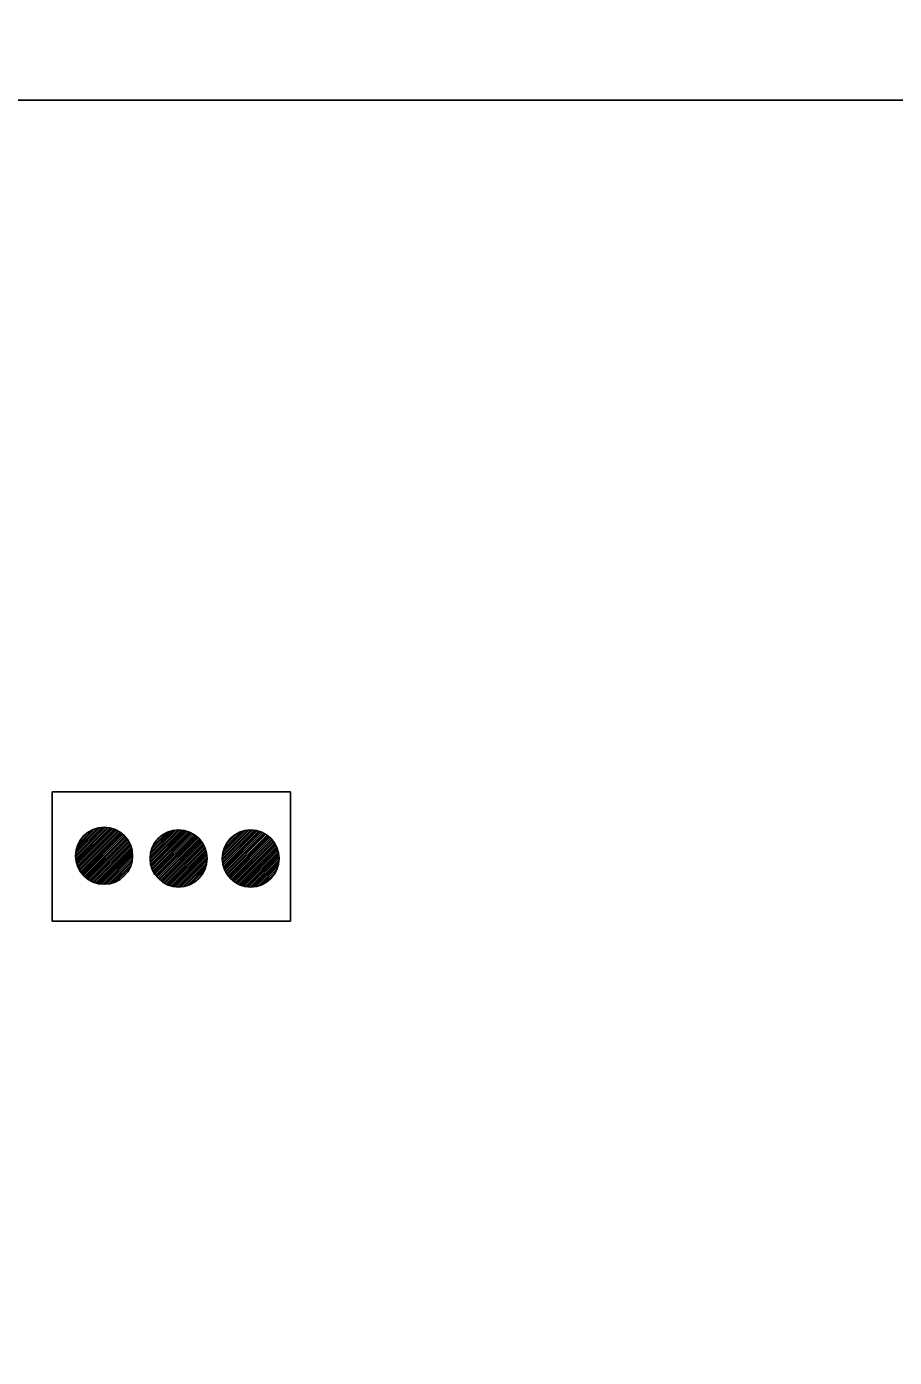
# Model space of a CAD drawing. Extents: x 1398460 to 1408037, y 380768 to 383968.
# Drawn here: x 1401948.1 to 1402035.4, y 381174.6 to 381308.5 of the extents above; entities that cross this region are included whole.
import ezdxf

# ---------------------------------------------------------------- set-up
doc = ezdxf.new("R2010")
doc.units = 0
for name, color, linetype in [('Default', 7, 'Continuous'), ('R_Border', 7, 'Continuous'), ('R_MOT', 7, 'Continuous'), ('R_No Plot', 7, 'Continuous')]:
    doc.layers.add(name, color=color, linetype=linetype)

msp = doc.modelspace()

# ---------------------------------------------------------------- linework, layer by layer
at = {"layer": 'Default'}
for p, q in [((1401956.03, 381227.94), (1401953.03, 381224.93)), ((1401955.86, 381227.94), (1401953.03, 381225.11)), ((1401955.67, 381227.93), (1401953.03, 381225.29)), ((1401956.2, 381227.92), (1401953.04, 381224.77)), ((1401955.47, 381227.91), (1401953.06, 381225.49)), ((1401956.35, 381227.9), (1401953.06, 381224.61)), ((1401956.5, 381227.88), (1401953.09, 381224.46)), ((1401955.26, 381227.87), (1401953.1, 381225.71)), ((1401956.64, 381227.84), (1401953.12, 381224.32)), ((1401956.78, 381227.8), (1401953.16, 381224.18)), ((1401955.01, 381227.8), (1401953.17, 381225.95)), ((1401956.91, 381227.76), (1401953.21, 381224.05)), ((1401957.04, 381227.71), (1401953.26, 381223.93)), ((1401954.72, 381227.69), (1401953.28, 381226.24)), ((1401957.16, 381227.65), (1401953.32, 381223.81)), ((1401957.28, 381227.59), (1401953.38, 381223.69)), ((1401957.39, 381227.52), (1401953.44, 381223.58)), ((1401954.33, 381227.48), (1401953.49, 381226.63)), ((1401957.5, 381227.46), (1401953.51, 381223.47)), ((1401957.6, 381227.38), (1401953.58, 381223.36)), ((1401957.7, 381227.31), (1401953.66, 381223.26)), ((1401957.8, 381227.23), (1401953.74, 381223.17)), ((1401957.89, 381227.14), (1401953.82, 381223.08)), ((1401957.98, 381227.05), (1401953.91, 381222.99)), ((1401958.06, 381226.96), (1401954, 381222.9)), ((1401958.14, 381226.86), (1401954.1, 381222.82)), ((1401958.22, 381226.76), (1401954.2, 381222.75)), ((1401963.34, 381227.68), (1401960.51, 381224.84)), ((1401963.52, 381227.67), (1401960.51, 381224.67)), ((1401963.16, 381227.67), (1401960.52, 381225.03)), ((1401963.68, 381227.66), (1401960.53, 381224.5)), ((1401962.96, 381227.64), (1401960.54, 381225.23)), ((1401963.84, 381227.64), (1401960.55, 381224.35)), ((1401963.99, 381227.61), (1401960.57, 381224.2)), ((1401962.74, 381227.6), (1401960.58, 381225.45)), ((1401964.13, 381227.58), (1401960.61, 381224.06)), ((1401964.27, 381227.54), (1401960.65, 381223.92)), ((1401962.5, 381227.54), (1401960.65, 381225.69)), ((1401964.4, 381227.49), (1401960.69, 381223.79)), ((1401964.52, 381227.44), (1401960.75, 381223.66)), ((1401962.21, 381227.42), (1401960.76, 381225.98)), ((1401964.64, 381227.39), (1401960.8, 381223.54)), ((1401964.76, 381227.33), (1401960.86, 381223.43)), ((1401964.87, 381227.26), (1401960.93, 381223.31)), ((1401961.82, 381227.21), (1401960.97, 381226.37)), ((1401964.98, 381227.19), (1401960.99, 381223.21)), ((1401965.09, 381227.12), (1401961.07, 381223.1)), ((1401965.19, 381227.04), (1401961.14, 381223)), ((1401965.28, 381226.96), (1401961.22, 381222.91)), ((1401965.37, 381226.88), (1401961.31, 381222.81)), ((1401965.46, 381226.79), (1401961.4, 381222.73)), ((1401970.69, 381227.68), (1401967.78, 381224.77)), ((1401970.51, 381227.67), (1401967.78, 381224.95)), ((1401970.86, 381227.67), (1401967.79, 381224.6)), ((1401970.32, 381227.66), (1401967.8, 381225.14)), ((1401971.02, 381227.65), (1401967.8, 381224.43)), ((1401971.17, 381227.63), (1401967.83, 381224.28)), ((1401970.11, 381227.62), (1401967.83, 381225.35)), ((1401971.32, 381227.6), (1401967.86, 381224.14)), ((1401969.88, 381227.57), (1401967.89, 381225.58)), ((1401971.46, 381227.56), (1401967.9, 381224)), ((1401971.59, 381227.52), (1401967.94, 381223.86)), ((1401969.61, 381227.48), (1401967.98, 381225.84)), ((1401971.72, 381227.47), (1401967.99, 381223.73)), ((1401971.85, 381227.42), (1401968.04, 381223.61)), ((1401971.97, 381227.36), (1401968.1, 381223.49)), ((1401969.28, 381227.33), (1401968.13, 381226.17)), ((1401972.08, 381227.3), (1401968.16, 381223.38)), ((1401972.19, 381227.23), (1401968.23, 381223.27)), ((1401972.3, 381227.16), (1401968.3, 381223.16)), ((1401972.4, 381227.09), (1401968.37, 381223.06)), ((1401972.5, 381227.01), (1401968.45, 381222.96)), ((1401972.59, 381226.93), (1401968.53, 381222.86)), ((1401972.68, 381226.84), (1401968.62, 381222.77)), ((1401972.77, 381226.75), (1401968.71, 381222.69)), ((1401958.29, 381226.66), (1401954.3, 381222.67)), ((1401958.36, 381226.55), (1401954.41, 381222.6)), ((1401958.42, 381226.44), (1401954.53, 381222.54)), ((1401958.48, 381226.32), (1401954.64, 381222.48)), ((1401958.54, 381226.2), (1401954.76, 381222.42)), ((1401958.59, 381226.08), (1401954.89, 381222.37)), ((1401958.64, 381225.95), (1401955.02, 381222.33)), ((1401958.68, 381225.81), (1401955.16, 381222.29)), ((1401958.71, 381225.67), (1401955.3, 381222.25)), ((1401958.74, 381225.52), (1401955.45, 381222.23)), ((1401965.55, 381226.7), (1401961.49, 381222.64)), ((1401965.63, 381226.6), (1401961.59, 381222.56)), ((1401965.7, 381226.5), (1401961.69, 381222.48)), ((1401965.78, 381226.4), (1401961.79, 381222.41)), ((1401965.85, 381226.29), (1401961.9, 381222.34)), ((1401965.91, 381226.18), (1401962.01, 381222.28)), ((1401965.97, 381226.06), (1401962.13, 381222.22)), ((1401966.03, 381225.94), (1401962.25, 381222.16)), ((1401966.08, 381225.81), (1401962.37, 381222.11)), ((1401966.12, 381225.68), (1401962.51, 381222.07)), ((1401966.16, 381225.55), (1401962.64, 381222.02)), ((1401966.2, 381225.4), (1401962.78, 381221.99)), ((1401972.85, 381226.66), (1401968.8, 381222.6)), ((1401972.93, 381226.56), (1401968.9, 381222.53)), ((1401973.01, 381226.46), (1401969, 381222.45)), ((1401973.08, 381226.35), (1401969.11, 381222.38)), ((1401973.14, 381226.24), (1401969.22, 381222.31)), ((1401973.21, 381226.13), (1401969.33, 381222.25)), ((1401973.27, 381226.01), (1401969.45, 381222.19)), ((1401973.37, 381225.76), (1401969.7, 381222.09)), ((1401973.41, 381225.62), (1401969.83, 381222.05)), ((1401973.45, 381225.48), (1401969.97, 381222.01)), ((1401958.76, 381225.36), (1401955.6, 381222.21)), ((1401958.77, 381225.2), (1401955.77, 381222.19)), ((1401958.77, 381225.02), (1401955.94, 381222.19)), ((1401958.77, 381224.84), (1401956.13, 381222.2)), ((1401958.74, 381224.64), (1401956.33, 381222.22)), ((1401958.7, 381224.42), (1401956.55, 381222.26)), ((1401958.63, 381224.17), (1401956.79, 381222.33)), ((1401966.22, 381225.25), (1401962.93, 381221.96)), ((1401966.24, 381225.1), (1401963.09, 381221.94)), ((1401966.26, 381224.93), (1401963.25, 381221.93)), ((1401966.26, 381224.76), (1401963.43, 381221.93)), ((1401966.25, 381224.57), (1401963.61, 381221.94)), ((1401966.23, 381224.37), (1401963.81, 381221.96)), ((1401966.19, 381224.16), (1401964.03, 381222)), ((1401973.48, 381225.34), (1401970.12, 381221.98)), ((1401973.5, 381225.19), (1401970.27, 381221.95)), ((1401973.52, 381225.03), (1401970.43, 381221.94)), ((1401973.53, 381224.86), (1401970.6, 381221.93)), ((1401973.53, 381224.68), (1401970.78, 381221.93)), ((1401973.51, 381224.49), (1401970.97, 381221.94)), ((1401973.48, 381224.28), (1401971.18, 381221.97)), ((1401973.43, 381224.05), (1401971.41, 381222.03)), ((1401958.52, 381223.89), (1401957.08, 381222.44)), ((1401958.31, 381223.5), (1401957.47, 381222.66)), ((1401966.12, 381223.91), (1401964.28, 381222.07)), ((1401966.01, 381223.62), (1401964.56, 381222.18)), ((1401965.79, 381223.23), (1401964.95, 381222.39)), ((1401973.35, 381223.79), (1401971.67, 381222.11)), ((1401973.2, 381223.47), (1401971.99, 381222.25)), ((1401972.82, 381222.91), (1401972.55, 381222.64))]:
    msp.add_line(p, q, dxfattribs=at)
msp.add_lwpolyline([(1401950.67, 381231.49), (1401950.67, 381218.5), (1401974.65, 381218.5), (1401974.65, 381231.49)], close=True, dxfattribs=at)
for centre in [(1401955.9, 381225.07), (1401963.39, 381224.8), (1401970.65, 381224.8)]:
    msp.add_circle(centre, 2.87, dxfattribs=at)
at = {"layer": 'R_Border'}
msp.add_line((1400727.57, 381301.08), (1402308.47, 381301.08), dxfattribs=at)
at = {"layer": 'R_MOT'}
msp.add_line((1401969.58, 381222.14), (1401973.32, 381225.88), dxfattribs=at)
at = {"layer": 'R_No Plot'}
for points in [[(1400727.57, 381814.73), (1400727.57, 381301.08), (1402308.47, 381301.08), (1402308.47, 381643.67), (1402191.82, 381643.67), (1402191.82, 381765.33), (1401995.27, 381765.33), (1401995.27, 381814.73)], [(1400727.57, 380787.43), (1400727.57, 381301.08), (1402308.47, 381301.08), (1402308.47, 380787.43)]]:
    msp.add_lwpolyline(points, close=True, dxfattribs=at)

doc.saveas('drawing.dxf')
